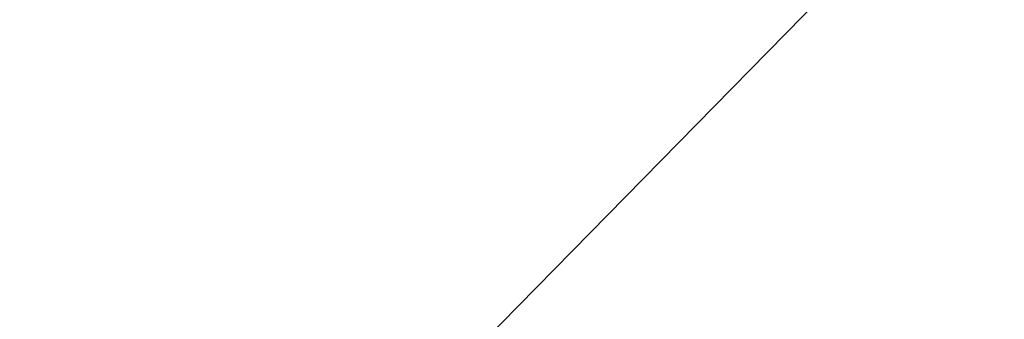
# Model space of a CAD drawing. Extents: x 0 to 80, y 0 to 80.
# Tile 611 of 656: x 9.737646 to 9.738444, y 35.421796 to 35.422039. Entities that reach past the tile are written whole.
import ezdxf

# ---------------------------------------------------------------- set-up
doc = ezdxf.new("R2010")
doc.units = 0
doc.header["$LTSCALE"] = 25.4
doc.layers.get('0').update_dxf_attribs({"color": 13, "linetype": 'CONTINUOUS'})

# ---------------------------------------------------------------- blocks, each defined once
blk = doc.blocks.new('ORBIT-I-KINKIET-20-7806-78')
at = {"color": 7}
blk.add_line((26.01520348, 35.64608002, 345.04354858), (26.13512993, 35.76836014, 345.89315796), dxfattribs=at)
blk.add_line((26.01520348, 35.64608002, 345.04354858), (26.13512993, 35.76836014, 345.89315796), dxfattribs=at)
mesh = blk.add_polyface(dxfattribs=at)
corners = [(26.40274239, 35.64608002, 302.38388062), (25.67843819, 35.76836014, 302.75234985), (26.40274239, 35.76836014, 302.38388062)]
mesh.append_faces([[corners[k] for k in face] for face in [(0, 1, 2)]], dxfattribs={"color": 7})
mesh = blk.add_polyface(dxfattribs=at)
corners = [(26.40274239, 35.64608002, 302.38388062), (25.67843819, 35.64608002, 302.75234985), (25.67843819, 35.76836014, 302.75234985)]
mesh.append_faces([[corners[k] for k in face] for face in [(0, 1, 2)]], dxfattribs={"color": 7})
mesh = blk.add_polyface(dxfattribs=at)
corners = [(26.01520348, 35.76836014, 345.04354858), (26.01520348, 35.64608002, 345.04354858), (26.13512993, 35.76836014, 345.89315796)]
mesh.append_faces([[corners[k] for k in face] for face in [(0, 1, 2)]], dxfattribs={"color": 7})
mesh = blk.add_polyface(dxfattribs=at)
corners = [(26.13512993, 35.76836014, 345.89315796), (26.01520348, 35.64608002, 345.04354858), (26.13512993, 35.64608002, 345.89315796)]
mesh.append_faces([[corners[k] for k in face] for face in [(0, 1, 2)]], dxfattribs={"color": 7})

msp = doc.modelspace()

# ---------------------------------------------------------------- block references
at = {"color": 0}
msp.add_blockref('ORBIT-I-KINKIET-20-7806-78', (-16.39661407, -0.34607825, -57.5), dxfattribs=at)

doc.saveas('drawing.dxf')
